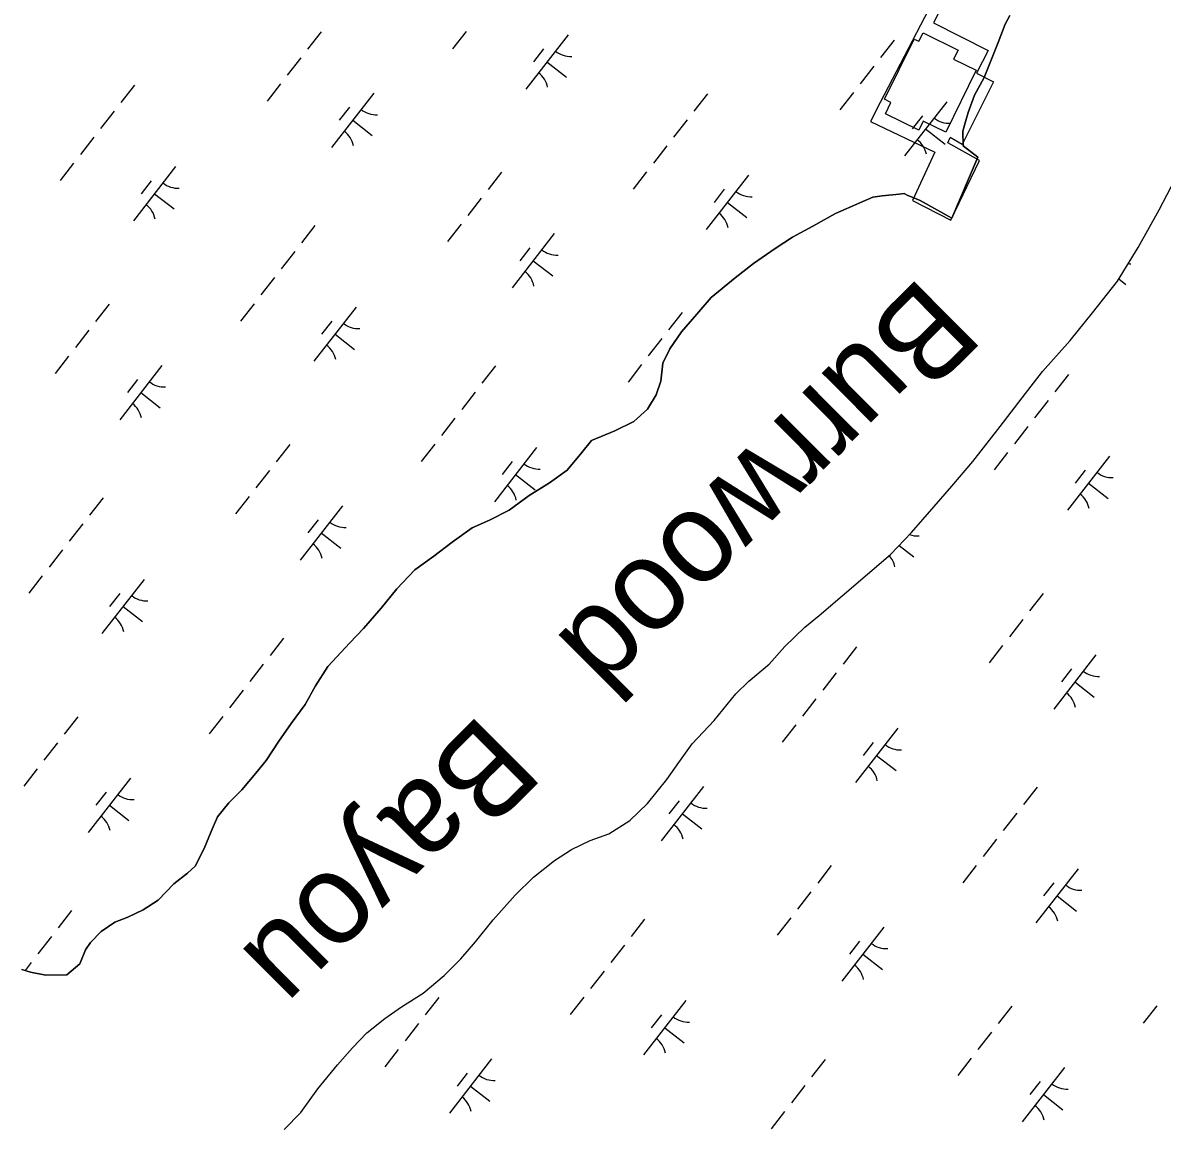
# Model space of a CAD drawing. Extents: x 3888273 to 3909528, y 158682 to 181032.
# Drawn here: x 3905625 to 3906454, y 171875 to 172680 of the extents above; entities that cross this region are included whole.
import ezdxf

# ---------------------------------------------------------------- set-up
doc = ezdxf.new("R2010")
doc.units = 0
for name, color, linetype in [('V-BLDG-OTLN', 7, 'Continuous'), ('V-CHAN-DOCK', 7, 'Continuous'), ('V-RIVR-IDEN', 7, 'Continuous'), ('V-TOPO-GNAM-IDEN', 7, 'Continuous'), ('V-TOPO-SHOR', 7, 'Continuous'), ('V-WETL-SWMP', 7, 'Continuous')]:
    doc.layers.add(name, color=color, linetype=linetype)

msp = doc.modelspace()

# ---------------------------------------------------------------- linework, layer by layer
at = {"layer": 'V-BLDG-OTLN'}
msp.add_lwpolyline([(3906252.33, 172614.11), (3906256.34, 172622.23), (3906251.55, 172624.59), (3906273.2, 172668.43), (3906276.58, 172666.77), (3906279.68, 172673.04), (3906305.21, 172660.42), (3906301.95, 172653.82), (3906318.42, 172645.69), (3906296.17, 172600.63), (3906279.85, 172608.68), (3906276.61, 172602.12)], close=True, dxfattribs=at)
at = {"layer": 'V-CHAN-DOCK'}
for points in [[(3906245.94, 172617.02), (3906351.11, 172818.84), (3906345.42, 172821.71), (3906431.68, 172996.51)], [(3906435.11, 172880.01), (3906393.31, 172796.99), (3906355.58, 172815.99), (3906287.21, 172680.22), (3906326.98, 172660.19), (3906318.61, 172643.55), (3906330.89, 172637.36), (3906308.03, 172591.8), (3906299.43, 172596.69)], [(3906245.94, 172617.02), (3906241.56, 172608.42), (3906288.3, 172586.07), (3906272.04, 172550.85), (3906299.81, 172536.63), (3906320.81, 172579.97), (3906297.78, 172592.84), (3906299.43, 172596.69)]]:
    msp.add_lwpolyline(points, dxfattribs=at)
at = {"layer": 'V-TOPO-SHOR'}
for points in [[(3905624.33, 171991.58), (3905630.71, 171989.66), (3905641.85, 171987.39), (3905656.94, 171987.55), (3905666.39, 171995.59), (3905670.66, 172005.97), (3905674.18, 172011.17), (3905682.04, 172019.2), (3905691.9, 172026.05), (3905701.39, 172029.73), (3905712.46, 172035.01), (3905723.51, 172041.87), (3905734.9, 172053.91), (3905744.75, 172061.56), (3905750.26, 172066.79), (3905756.88, 172079.57), (3905761.91, 172091.93), (3905766.57, 172102.71), (3905774.81, 172112.73), (3905784.24, 172122.36), (3905794.44, 172134.38), (3905801.89, 172143.6), (3905811.28, 172157.6), (3905820.28, 172170.41), (3905830.46, 172184.42), (3905837.87, 172198), (3905846.85, 172212), (3905862.96, 172229.25), (3905872.79, 172239.68), (3905885.74, 172254.51), (3905897.11, 172268.54), (3905910.08, 172282.18), (3905923.87, 172292.25), (3905937.27, 172302.33), (3905951.86, 172312.81), (3905964.52, 172318.5), (3905978.74, 172325.8), (3905993.33, 172336.28), (3906007.93, 172345.57), (3906020.94, 172354.85), (3906031.53, 172367.67), (3906038.59, 172376.48), (3906055.6, 172383.41), (3906069.43, 172390.31), (3906079.27, 172399.15), (3906085.51, 172409.55), (3906088.98, 172419.52), (3906090.43, 172432.64), (3906095.49, 172443.02), (3906104.1, 172455.43), (3906115.09, 172468.25), (3906125.69, 172480.28), (3906143.02, 172494.77), (3906156.41, 172505.23), (3906172.19, 172516.12), (3906184.81, 172524.2), (3906199.43, 172532.3), (3906216.01, 172541.61), (3906233.81, 172549.34), (3906243.3, 172553.42), (3906250.04, 172554.28), (3906262.34, 172555.6), (3906265.92, 172556.04), (3906268.71, 172554.48), (3906271.9, 172553.32), (3906277.49, 172550.99), (3906300.66, 172538.13), (3906319.66, 172582.42), (3906308.85, 172590.65), (3906308.74, 172601.38), (3906310.26, 172607.35), (3906312.57, 172614.92), (3906317.2, 172627.68), (3906324.22, 172640.47), (3906334.28, 172666), (3906339.3, 172679.16), (3906342.81, 172685.55)], [(3905815.06, 171875.14), (3905827.2, 171887.54), (3905839.69, 171904.7), (3905853.76, 171922.26), (3905864.71, 171934.65), (3905875.29, 171945.45), (3905888.24, 171955.88), (3905900.43, 171964.32), (3905916.16, 171974.38), (3905931.46, 171987.21), (3905943.61, 171999.21), (3905954.17, 172011.6), (3905967.06, 172027.57), (3905983.11, 172045.55), (3905996.43, 172058.76), (3906011.74, 172070.79), (3906023.93, 172078.84), (3906037.72, 172085.32), (3906051.13, 172090.21), (3906066.46, 172099.87), (3906079.4, 172112.28), (3906093.47, 172129.85), (3906102.05, 172142.21), (3906111.8, 172155.77), (3906127.86, 172172.57), (3906143.49, 172192.13), (3906152.89, 172201.33), (3906167.81, 172213.76), (3906179.15, 172226.55), (3906193.65, 172240.56), (3906204.25, 172248.98), (3906256.04, 172293.47), (3906271.31, 172309.46), (3906287.75, 172328.24), (3906300.65, 172343.03), (3906315.91, 172361), (3906335.83, 172386.55), (3906351.84, 172407.3), (3906366.68, 172426.46), (3906386.63, 172449.23), (3906403.05, 172469.2), (3906421.02, 172492.35), (3906436.2, 172516.66), (3906451.35, 172544.13), (3906463, 172566.42)]]:
    msp.add_lwpolyline(points, dxfattribs=at)
at = {"layer": 'V-WETL-SWMP'}
for p, q in [((3906342.81, 172685.55), (3906339.3, 172679.16)), ((3906339.3, 172679.16), (3906334.28, 172666)), ((3905841.92, 172673.73), (3905832.09, 172661.1)), ((3905947.38, 172673.97), (3905937.55, 172661.34)), ((3906021.52, 172671.49), (3905990.82, 172632.03)), ((3906003.76, 172661.24), (3905996.4, 172651.77)), ((3906258.58, 172667.5), (3906248.76, 172654.87)), ((3906334.28, 172666), (3906324.22, 172640.47)), ((3905827.18, 172654.78), (3905817.35, 172642.16)), ((3906006.17, 172651.76), (3906020.38, 172640.71)), ((3906243.85, 172648.56), (3906234.02, 172635.93)), ((3905812.44, 172635.84), (3905802.61, 172623.21)), ((3906324.22, 172640.47), (3906317.2, 172627.68)), ((3905706.21, 172634.87), (3905696.38, 172622.25)), ((3905880.28, 172629.05), (3905849.58, 172589.58)), ((3906122.87, 172628.65), (3906113.05, 172616.02)), ((3906229.11, 172629.62), (3906219.28, 172616.99)), ((3906317.2, 172627.68), (3906312.57, 172614.92)), ((3905862.52, 172618.79), (3905855.15, 172609.32)), ((3906296.95, 172622.82), (3906266.24, 172583.36)), ((3905691.47, 172615.93), (3905681.64, 172603.3)), ((3906279.19, 172612.56), (3906271.82, 172603.09)), ((3906312.57, 172614.92), (3906310.26, 172607.35)), ((3905864.93, 172609.31), (3905879.14, 172598.26)), ((3906108.14, 172609.71), (3906098.31, 172597.08)), ((3906281.6, 172603.09), (3906295.8, 172592.04)), ((3906310.26, 172607.35), (3906308.74, 172601.38)), ((3905676.73, 172596.99), (3905666.9, 172584.36)), ((3906308.74, 172601.38), (3906308.85, 172590.65)), ((3906093.4, 172590.76), (3906083.57, 172578.14)), ((3906308.85, 172590.65), (3906319.66, 172582.42)), ((3905661.99, 172578.05), (3905652.17, 172565.42)), ((3906319.66, 172582.42), (3906300.66, 172538.13)), ((3905736.14, 172575.58), (3905705.43, 172536.11)), ((3905973.2, 172571.58), (3905963.37, 172558.95)), ((3906078.66, 172571.82), (3906068.83, 172559.19)), ((3906152.8, 172569.35), (3906122.1, 172529.89)), ((3905718.38, 172565.32), (3905711.01, 172555.85)), ((3906451.35, 172544.13), (3906463, 172566.42)), ((3905720.78, 172555.84), (3905734.99, 172544.79)), ((3905958.46, 172552.64), (3905948.63, 172540.01)), ((3906135.05, 172559.09), (3906127.68, 172549.62)), ((3906243.3, 172553.42), (3906233.81, 172549.34)), ((3906250.04, 172554.28), (3906243.3, 172553.42)), ((3906262.34, 172555.6), (3906250.04, 172554.28)), ((3906265.91, 172556.04), (3906262.34, 172555.6)), ((3906268.71, 172554.48), (3906265.91, 172556.04)), ((3906271.9, 172553.32), (3906268.71, 172554.48)), ((3906277.49, 172550.99), (3906271.9, 172553.32)), ((3906137.45, 172549.62), (3906151.66, 172538.57)), ((3906233.81, 172549.34), (3906216.01, 172541.61)), ((3906300.66, 172538.13), (3906277.49, 172550.99)), ((3906436.2, 172516.66), (3906451.35, 172544.13)), ((3906216.01, 172541.61), (3906199.43, 172532.3)), ((3905837.49, 172532.73), (3905827.66, 172520.1)), ((3905943.72, 172533.7), (3905933.9, 172521.07)), ((3906199.43, 172532.3), (3906184.81, 172524.2)), ((3906011.56, 172526.9), (3905980.86, 172487.44)), ((3906184.81, 172524.2), (3906172.19, 172516.12)), ((3905822.75, 172513.79), (3905812.92, 172501.16)), ((3905993.8, 172516.64), (3905986.44, 172507.17)), ((3906172.19, 172516.12), (3906156.41, 172505.23)), ((3906421.02, 172492.35), (3906436.2, 172516.66)), ((3905996.21, 172507.17), (3906010.42, 172496.12)), ((3906156.41, 172505.23), (3906143.01, 172494.76)), ((3905808.01, 172494.85), (3905798.19, 172482.22)), ((3906143.01, 172494.76), (3906125.69, 172480.28)), ((3906403.05, 172469.2), (3906421.02, 172492.35)), ((3906421.97, 172493.87), (3906427.08, 172489.89)), ((3906125.69, 172480.28), (3906115.09, 172468.25)), ((3905687.81, 172475.66), (3905677.98, 172463.03)), ((3905793.27, 172475.9), (3905783.45, 172463.28)), ((3905867.42, 172473.43), (3905836.71, 172433.97)), ((3905849.66, 172463.17), (3905842.29, 172453.7)), ((3906104.48, 172469.44), (3906094.65, 172456.81)), ((3906115.09, 172468.25), (3906104.1, 172455.43)), ((3906386.63, 172449.23), (3906403.05, 172469.2)), ((3905673.07, 172456.72), (3905663.25, 172444.09)), ((3905852.06, 172453.7), (3905866.27, 172442.65)), ((3906104.1, 172455.43), (3906095.49, 172443.02)), ((3906089.74, 172450.49), (3906079.91, 172437.87)), ((3906366.68, 172426.46), (3906386.63, 172449.23)), ((3905658.33, 172437.78), (3905648.51, 172425.15)), ((3906095.49, 172443.02), (3906090.44, 172432.64)), ((3905726.17, 172430.98), (3905695.47, 172391.52)), ((3905968.77, 172430.58), (3905958.94, 172417.96)), ((3906075, 172431.55), (3906065.18, 172418.92)), ((3906090.44, 172432.64), (3906088.98, 172419.52)), ((3905708.42, 172420.72), (3905701.05, 172411.25)), ((3906351.84, 172407.3), (3906366.68, 172426.46)), ((3906385.43, 172424.36), (3906375.61, 172411.73)), ((3905954.03, 172411.64), (3905944.2, 172399.01)), ((3906088.98, 172419.52), (3906085.51, 172409.55)), ((3905710.82, 172411.25), (3905725.03, 172400.2)), ((3906085.51, 172409.55), (3906079.27, 172399.15)), ((3906335.83, 172386.55), (3906351.84, 172407.3)), ((3906370.7, 172405.42), (3906360.87, 172392.79)), ((3906079.27, 172399.15), (3906069.43, 172390.31)), ((3905939.29, 172392.7), (3905929.47, 172380.07)), ((3906069.43, 172390.31), (3906055.6, 172383.41)), ((3906055.6, 172383.41), (3906038.59, 172376.48)), ((3906315.91, 172361), (3906335.83, 172386.55)), ((3906355.96, 172386.47), (3906346.13, 172373.85)), ((3905819.09, 172373.52), (3905809.27, 172360.89)), ((3905924.55, 172373.76), (3905914.73, 172361.13)), ((3905998.7, 172371.29), (3905967.99, 172331.82)), ((3906038.59, 172376.48), (3906031.53, 172367.67)), ((3906031.53, 172367.67), (3906020.94, 172354.85)), ((3906341.22, 172367.53), (3906331.4, 172354.91)), ((3906415.36, 172365.06), (3906384.66, 172325.6)), ((3905804.35, 172354.57), (3905794.53, 172341.95)), ((3905980.94, 172361.03), (3905973.57, 172351.56)), ((3906020.94, 172354.85), (3906007.93, 172345.57)), ((3906300.65, 172343.03), (3906315.91, 172361)), ((3906397.61, 172354.8), (3906390.24, 172345.33)), ((3905983.34, 172351.55), (3905997.55, 172340.5)), ((3906007.93, 172345.57), (3905993.33, 172336.28)), ((3906400.01, 172345.33), (3906414.22, 172334.28)), ((3906287.74, 172328.24), (3906300.65, 172343.03)), ((3905683.38, 172334.67), (3905673.56, 172322.04)), ((3905789.61, 172335.63), (3905779.79, 172323.01)), ((3905857.46, 172328.84), (3905826.75, 172289.37)), ((3905993.33, 172336.28), (3905978.74, 172325.8)), ((3905978.74, 172325.8), (3905964.51, 172318.5)), ((3906271.31, 172309.46), (3906287.74, 172328.24)), ((3905668.64, 172315.72), (3905658.82, 172303.1)), ((3905839.7, 172318.58), (3905832.33, 172309.11)), ((3905951.86, 172312.81), (3905937.27, 172302.33)), ((3905964.51, 172318.5), (3905951.86, 172312.81)), ((3905842.1, 172309.11), (3905856.31, 172298.05)), ((3906256.04, 172293.47), (3906271.31, 172309.46)), ((3905653.9, 172296.78), (3905644.08, 172284.15)), ((3905937.27, 172302.33), (3905923.87, 172292.25)), ((3906262.36, 172300.09), (3906272.98, 172291.83)), ((3905923.87, 172292.25), (3905910.08, 172282.18)), ((3906204.25, 172248.98), (3906256.04, 172293.47)), ((3905910.08, 172282.18), (3905897.11, 172268.54)), ((3905639.17, 172277.84), (3905629.34, 172265.21)), ((3905713.31, 172275.37), (3905682.61, 172235.9)), ((3905695.55, 172265.11), (3905688.18, 172255.64)), ((3905897.11, 172268.54), (3905885.74, 172254.51)), ((3906367.04, 172265.15), (3906357.21, 172252.52)), ((3905697.96, 172255.64), (3905712.16, 172244.58)), ((3905885.74, 172254.51), (3905872.78, 172239.68)), ((3906193.65, 172240.56), (3906204.25, 172248.98)), ((3906352.3, 172246.2), (3906342.48, 172233.58)), ((3905872.78, 172239.68), (3905862.96, 172229.25)), ((3906179.15, 172226.55), (3906193.65, 172240.56)), ((3905814.66, 172232.52), (3905804.84, 172219.89)), ((3905862.96, 172229.25), (3905846.86, 172212)), ((3906167.81, 172213.76), (3906179.15, 172226.55)), ((3906231.33, 172226.29), (3906221.5, 172213.67)), ((3906337.56, 172227.26), (3906327.74, 172214.63)), ((3905799.92, 172213.58), (3905790.1, 172200.95)), ((3906152.89, 172201.33), (3906167.81, 172213.76)), ((3906405.4, 172220.47), (3906374.7, 172181)), ((3905846.86, 172212), (3905837.87, 172198)), ((3906216.59, 172207.35), (3906206.77, 172194.73)), ((3906387.65, 172210.21), (3906380.28, 172200.74)), ((3905837.87, 172198), (3905830.46, 172184.42)), ((3906143.49, 172192.13), (3906152.89, 172201.33)), ((3906390.05, 172200.74), (3906404.26, 172189.68)), ((3905785.19, 172194.64), (3905775.36, 172182.01)), ((3906127.86, 172172.57), (3906143.49, 172192.13)), ((3906201.85, 172188.41), (3906192.03, 172175.78)), ((3905830.46, 172184.42), (3905820.28, 172170.41)), ((3905664.98, 172175.45), (3905655.16, 172162.83)), ((3905770.45, 172175.7), (3905760.62, 172163.07)), ((3906111.8, 172155.77), (3906127.86, 172172.57)), ((3905820.28, 172170.41), (3905811.28, 172157.6)), ((3906187.11, 172169.47), (3906177.29, 172156.84)), ((3906261.26, 172167), (3906230.55, 172127.53)), ((3905650.25, 172156.51), (3905640.42, 172143.88)), ((3905811.28, 172157.6), (3905801.89, 172143.6)), ((3906102.05, 172142.21), (3906111.8, 172155.77)), ((3906243.5, 172156.74), (3906236.13, 172147.27)), ((3906245.91, 172147.27), (3906260.11, 172136.21)), ((3905801.89, 172143.6), (3905794.44, 172134.38)), ((3906093.47, 172129.85), (3906102.05, 172142.21)), ((3905635.51, 172137.57), (3905625.68, 172124.94)), ((3905703.35, 172130.77), (3905672.65, 172091.31)), ((3905794.44, 172134.38), (3905784.24, 172122.36)), ((3906079.4, 172112.28), (3906093.47, 172129.85)), ((3905784.24, 172122.36), (3905774.81, 172112.73)), ((3906120.02, 172124.55), (3906089.31, 172085.09)), ((3906362.61, 172124.15), (3906352.78, 172111.52)), ((3905685.59, 172120.52), (3905678.22, 172111.04)), ((3906102.26, 172114.29), (3906094.89, 172104.82)), ((3905688, 172111.04), (3905702.2, 172099.99)), ((3905774.81, 172112.73), (3905766.57, 172102.71)), ((3906066.46, 172099.87), (3906079.4, 172112.28)), ((3906347.87, 172105.21), (3906338.05, 172092.58)), ((3905766.57, 172102.71), (3905761.91, 172091.93)), ((3906051.13, 172090.21), (3906066.46, 172099.87)), ((3906104.66, 172104.82), (3906118.87, 172093.76)), ((3905761.91, 172091.93), (3905756.88, 172079.57)), ((3906037.72, 172085.32), (3906051.13, 172090.21)), ((3906023.93, 172078.84), (3906037.72, 172085.32)), ((3906333.13, 172086.27), (3906323.31, 172073.64)), ((3905756.88, 172079.57), (3905750.26, 172066.79)), ((3906011.74, 172070.79), (3906023.93, 172078.84)), ((3905750.26, 172066.79), (3905744.75, 172061.56)), ((3905996.43, 172058.76), (3906011.74, 172070.79)), ((3906212.93, 172067.08), (3906203.11, 172054.45)), ((3906318.4, 172067.32), (3906308.57, 172054.7)), ((3906392.54, 172064.85), (3906361.83, 172025.39)), ((3905744.75, 172061.56), (3905734.9, 172053.91)), ((3905983.11, 172045.55), (3905996.43, 172058.76)), ((3905734.9, 172053.91), (3905723.51, 172041.88)), ((3906198.19, 172048.14), (3906188.37, 172035.51)), ((3906374.78, 172054.59), (3906367.41, 172045.12)), ((3905723.51, 172041.88), (3905712.46, 172035.01)), ((3905967.06, 172027.57), (3905983.11, 172045.55)), ((3906377.19, 172045.12), (3906391.39, 172034.07)), ((3905660.55, 172034.46), (3905650.73, 172021.83)), ((3905712.46, 172035.01), (3905701.39, 172029.73)), ((3905691.9, 172026.05), (3905682.04, 172019.2)), ((3905701.39, 172029.73), (3905691.9, 172026.05)), ((3905954.17, 172011.6), (3905967.06, 172027.57)), ((3906077.22, 172028.23), (3906067.4, 172015.6)), ((3906183.46, 172029.2), (3906173.63, 172016.57)), ((3906251.3, 172022.4), (3906220.59, 171982.94)), ((3905645.82, 172015.52), (3905635.99, 172002.89)), ((3905682.04, 172019.2), (3905674.18, 172011.17)), ((3905670.66, 172005.97), (3905666.39, 171995.59)), ((3905674.18, 172011.17), (3905670.66, 172005.97)), ((3905943.61, 171999.21), (3905954.17, 172011.6)), ((3906062.48, 172009.29), (3906052.66, 171996.66)), ((3906233.54, 172012.15), (3906226.17, 172002.67)), ((3905931.46, 171987.21), (3905943.61, 171999.21)), ((3906235.95, 172002.67), (3906250.15, 171991.62)), ((3905630.71, 171989.66), (3905624.33, 171991.58)), ((3905631.08, 171996.57), (3905626.65, 171990.88)), ((3905641.85, 171987.39), (3905630.71, 171989.66)), ((3905666.39, 171995.59), (3905656.95, 171987.55)), ((3906047.75, 171990.35), (3906037.92, 171977.72)), ((3905656.95, 171987.55), (3905641.85, 171987.39)), ((3905916.16, 171974.38), (3905931.46, 171987.21)), ((3905900.43, 171964.32), (3905916.16, 171974.38)), ((3905888.24, 171955.88), (3905900.43, 171964.32)), ((3905927.55, 171971.16), (3905917.72, 171958.54)), ((3906033.01, 171971.41), (3906023.18, 171958.78)), ((3906107.15, 171968.93), (3906076.45, 171929.47)), ((3906344.21, 171964.94), (3906334.39, 171952.31)), ((3906449.68, 171965.18), (3906439.85, 171952.55)), ((3905875.29, 171945.45), (3905888.24, 171955.88)), ((3906089.39, 171958.68), (3906082.03, 171949.2)), ((3905912.81, 171952.22), (3905902.98, 171939.59)), ((3906091.8, 171949.2), (3906106.01, 171938.15)), ((3905864.71, 171934.65), (3905875.29, 171945.45)), ((3906329.48, 171946), (3906319.65, 171933.37)), ((3905853.76, 171922.26), (3905864.71, 171934.65)), ((3905898.07, 171933.28), (3905888.24, 171920.65)), ((3905965.91, 171926.48), (3905935.21, 171887.02)), ((3906208.5, 171926.09), (3906198.68, 171913.46)), ((3906314.74, 171927.05), (3906304.91, 171914.43)), ((3905839.69, 171904.7), (3905853.76, 171922.26)), ((3905948.15, 171916.23), (3905940.78, 171906.76)), ((3906382.58, 171920.26), (3906351.87, 171880.8)), ((3905950.56, 171906.75), (3905964.76, 171895.7)), ((3906193.77, 171907.14), (3906183.94, 171894.52)), ((3906364.82, 171910), (3906357.45, 171900.53)), ((3905827.2, 171887.54), (3905839.69, 171904.7)), ((3906367.23, 171900.53), (3906381.43, 171889.47)), ((3905815.06, 171875.14), (3905827.2, 171887.54)), ((3906179.03, 171888.2), (3906169.2, 171875.58))]:
    msp.add_line(p, q, dxfattribs=at)
for centre, start, end in [((3906023.32, 172673.42), 231.34298, 272.88664), ((3905989.4, 172629.82), 11.34298, 52.88663), ((3905882.08, 172630.97), 231.34298, 272.88664), ((3906298.75, 172624.74), 231.34298, 272.88664), ((3905848.15, 172587.37), 11.34298, 52.88663), ((3906264.82, 172581.14), 11.34298, 52.88663), ((3905737.93, 172577.5), 231.34298, 272.88664), ((3906154.6, 172571.27), 231.34298, 272.88664), ((3905704.01, 172533.9), 11.34298, 52.88663), ((3906120.68, 172527.67), 11.34298, 52.88663), ((3906013.36, 172528.82), 231.34298, 272.88664), ((3906430.03, 172522.6), 266.42696, 272.88664), ((3905979.43, 172485.22), 11.34298, 52.88663), ((3906396.1, 172479), 11.34298, 11.45701), ((3905869.21, 172475.35), 231.34298, 272.88664), ((3905835.29, 172431.75), 11.34298, 52.88663), ((3905727.97, 172432.91), 231.34298, 272.88664), ((3905694.05, 172389.3), 11.34298, 52.88663), ((3906000.49, 172373.21), 231.34298, 272.88664), ((3906417.16, 172366.98), 231.34298, 272.88664), ((3905966.57, 172329.61), 11.34298, 52.88663), ((3906383.24, 172323.38), 11.34298, 52.88663), ((3905859.25, 172330.76), 231.34298, 272.88664), ((3906275.92, 172324.53), 249.99994, 272.88664), ((3905825.33, 172287.16), 11.34298, 52.88663), ((3906242, 172280.93), 11.34298, 41.81584), ((3905715.11, 172277.29), 231.34298, 272.88664), ((3905681.18, 172233.69), 11.34298, 52.88663), ((3906407.2, 172222.39), 231.34298, 272.88664), ((3906373.28, 172178.79), 11.34298, 52.88663), ((3906263.05, 172168.92), 231.34298, 272.88664), ((3906229.13, 172125.32), 11.34298, 52.88663), ((3905705.15, 172132.7), 231.34298, 272.88664), ((3906121.81, 172126.47), 231.34298, 272.88664), ((3905671.22, 172089.1), 11.34298, 52.88663), ((3906087.89, 172082.87), 11.34298, 52.88663), ((3906394.34, 172066.77), 231.34298, 272.88664), ((3906360.41, 172023.17), 11.34298, 52.88663), ((3906253.09, 172024.33), 231.34298, 272.88664), ((3906219.17, 171980.73), 11.34298, 52.88663), ((3906108.95, 171970.86), 231.34298, 272.88664), ((3906075.03, 171927.26), 11.34298, 52.88663), ((3905967.71, 171928.41), 231.34298, 272.88664), ((3906384.38, 171922.18), 231.34298, 272.88664), ((3905933.78, 171884.81), 11.34298, 52.88663), ((3906350.45, 171878.58), 11.34298, 52.88663)]:
    msp.add_arc(centre, 17.62, start, end, dxfattribs=at)

# ---------------------------------------------------------------- texts
at = {"layer": 'V-RIVR-IDEN'}
msp.add_text('Burrwood   Bayou', height=65.9999, rotation=224.84844, dxfattribs=at).set_placement((3906278.33, 172497.25))
at = {"layer": 'V-TOPO-GNAM-IDEN'}
msp.add_text('PLAQUEMINES', height=99.9998, rotation=232.11954, dxfattribs=at).set_placement((3906693.9, 172066.24))

doc.saveas('drawing.dxf')
